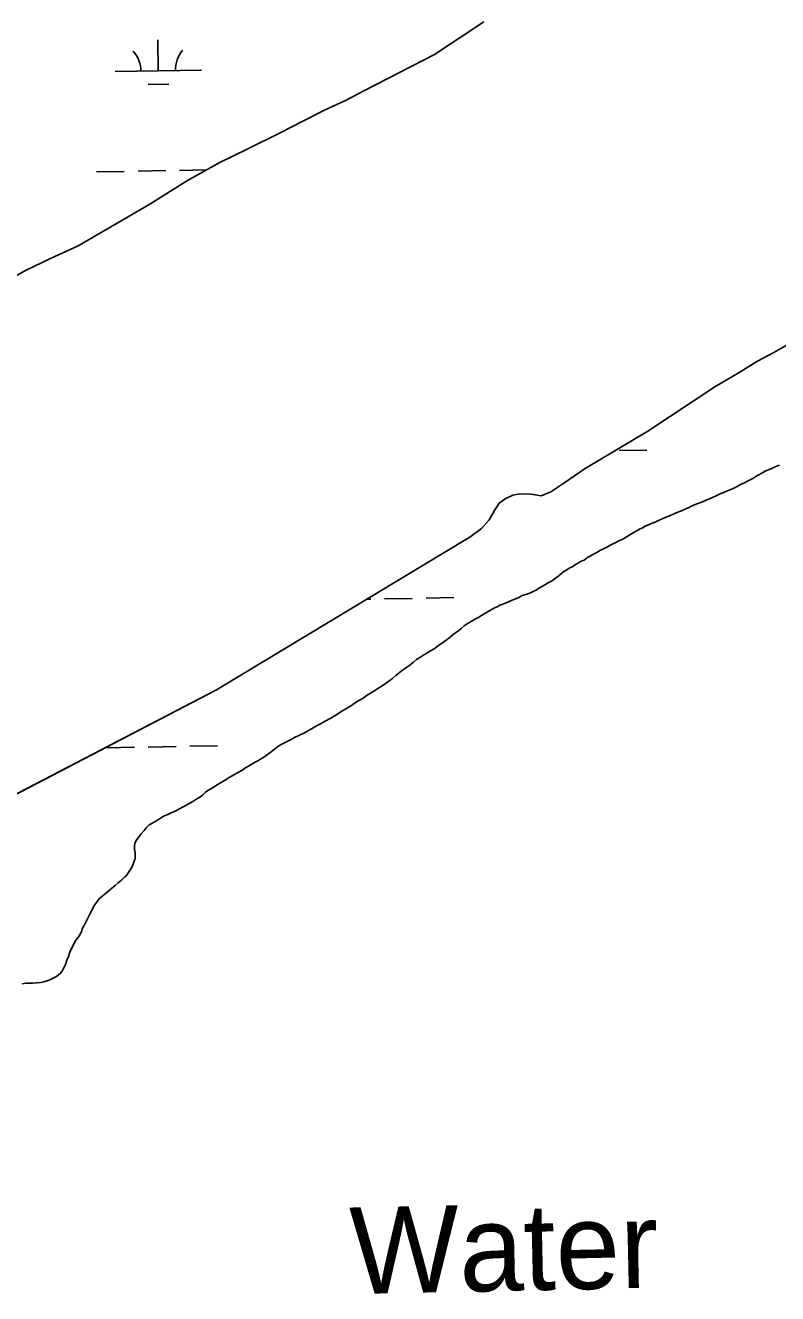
# Model space of a CAD drawing. Extents: x 3914892 to 3953151, y 242587 to 268572.
# Drawn here: x 3949326 to 3950195, y 261182 to 262647 of the extents above; entities that cross this region are included whole.
import ezdxf

# ---------------------------------------------------------------- set-up
doc = ezdxf.new("R2010")
doc.units = 0
for name, color, linetype in [('V-RIVR-IDEN', 7, 'Continuous'), ('V-TOPO-SHOR', 7, 'Continuous'), ('V-WETL-SWMP', 7, 'Continuous')]:
    doc.layers.add(name, color=color, linetype=linetype)

msp = doc.modelspace()

# ---------------------------------------------------------------- linework, layer by layer
at = {"layer": 'V-TOPO-SHOR'}
for points in [[(3949292.6, 262345.4), (3949326.8, 262364.2), (3949355.2, 262377.7), (3949387.2, 262392.5), (3949470, 262440.5), (3949513.2, 262467.9), (3949550.8, 262488.8), (3949583, 262504.3), (3949619.6, 262522.5), (3949647.3, 262536.9), (3949671.6, 262549), (3949696.6, 262560.8), (3949718, 262571.8), (3949798.8, 262613.2), (3949855.7, 262651.1)], [(3949251.2, 261725.7), (3949546.9, 261879.4), (3949836.8, 262054.4), (3949839.5, 262055.8), (3949853, 262065.8), (3949861.9, 262075.7), (3949868.1, 262086.4), (3949873.4, 262095), (3949880.3, 262100.1), (3949889.2, 262104.4), (3949897.5, 262106), (3949910.4, 262105.5), (3949922.1, 262103.7), (3949933.1, 262108.3), (3949948.1, 262118), (3949972.9, 262135.2), (3950045.3, 262178.3), (3950122.8, 262229.3), (3950150.7, 262246.2), (3950172, 262259.1), (3950190.8, 262269.3), (3950207.1, 262278.3)], [(3949926.1, 262000.6), (3949929.3, 262002.6), (3949932.3, 262004), (3949935, 262005.8), (3949939.6, 262009.3), (3949943, 262011.8), (3949948.2, 262016), (3949951.6, 262018.1), (3949954.3, 262019.8), (3949958.4, 262021.9), (3949960.9, 262023.7), (3949963.8, 262025.3), (3949967.6, 262027.5), (3949971.5, 262029.4), (3949975.7, 262032.1), (3949978.6, 262033.9), (3949981.8, 262035.9), (3949986.9, 262038.6), (3949989.8, 262040.2), (3949993.2, 262042), (3949998.5, 262044.7), (3950002.5, 262046.8), (3950007.6, 262049.1), (3950011.6, 262051.4), (3950015.6, 262053.2), (3950022.4, 262057.2), (3950026.4, 262059.5), (3950030.4, 262061.8), (3950035.7, 262064.9), (3950038.9, 262066.5), (3950042, 262068.3), (3950046.7, 262070.4), (3950050.3, 262071.8), (3950053.7, 262073.2), (3950058.4, 262075.3), (3950061.8, 262076.9), (3950067.1, 262079.2), (3950070.9, 262080.8), (3950074.9, 262082.4), (3950080.6, 262084.9), (3950084.2, 262086.3), (3950087.8, 262087.9), (3950093.3, 262090.4), (3950097.2, 262092.3), (3950101.8, 262094.1), (3950108.4, 262096.7), (3950112.6, 262098.7), (3950117.1, 262100.6), (3950124.3, 262103.4), (3950129, 262105.9), (3950133.6, 262107.7), (3950139.8, 262110.3), (3950143.8, 262112.1), (3950147.6, 262114.1), (3950153.1, 262116.9), (3950157.1, 262118.7), (3950161, 262120.7), (3950166.7, 262123.7), (3950170, 262125.7), (3950172.8, 262127.5), (3950176.8, 262129.8), (3950181, 262132.1), (3950188, 262135.1), (3950193.1, 262137.3), (3950197.4, 262139)], [(3949494.3, 261737.3), (3949498.3, 261738.9), (3949504, 261741.8), (3949507.6, 261743.7), (3949510.8, 261745.5), (3949516.1, 261748.4), (3949519.5, 261750.4), (3949522.8, 261752.7), (3949527.5, 261755.6), (3949530.6, 261757.9), (3949534.6, 261761.6), (3949537.5, 261763.6), (3949540.3, 261765.2), (3949544.1, 261767.5), (3949546.8, 261769.1), (3949549.4, 261770.9), (3949553.6, 261773.1), (3949556.7, 261775.1), (3949559.7, 261777), (3949564.3, 261779.7), (3949567.5, 261781.7), (3949570.5, 261783.1), (3949574.5, 261785.5), (3949577.2, 261787.1), (3949579.7, 261788.9), (3949584, 261791.4), (3949586.9, 261793.2), (3949591.6, 261795.9), (3949594.7, 261797.5), (3949597.7, 261799.5), (3949600.4, 261800.9), (3949604.4, 261803.6), (3949608.6, 261806.5), (3949612, 261809.2), (3949617.5, 261813.6), (3949621, 261815.7), (3949625.5, 261818.1), (3949632.5, 261821.6), (3949637.1, 261824.3), (3949642, 261826.6), (3949648.6, 261829.8), (3949652.3, 261832), (3949656.6, 261834.3), (3949662.5, 261837.7), (3949667.1, 261840), (3949671.6, 261842.7), (3949678.8, 261846.7), (3949683.8, 261849.9), (3949691.6, 261854.8), (3949697.1, 261858), (3949702.8, 261861.4), (3949708.7, 261865.4), (3949716.5, 261869.7), (3949721.1, 261873.3), (3949728.5, 261878), (3949733.4, 261881), (3949738.4, 261884.1), (3949746, 261889.3), (3949750.2, 261892.6), (3949754.2, 261896), (3949760.3, 261900.9), (3949764.5, 261904), (3949768.7, 261906.9), (3949774.4, 261911.4), (3949778.1, 261914.3), (3949781.9, 261916.9), (3949787.2, 261920.3), (3949791, 261922.4), (3949794.1, 261924.6), (3949799, 261927.3), (3949802, 261929.5), (3949805.1, 261931.8), (3949809.1, 261934.5), (3949813.7, 261937.8), (3949817.5, 261940.9), (3949820.2, 261943.2), (3949823, 261945.4), (3949827, 261948.1), (3949829.5, 261950.3), (3949833.2, 261953.4), (3949837.7, 261956.3), (3949841.3, 261958.4), (3949846.1, 261961.3), (3949849.9, 261963.4), (3949853.1, 261965.4), (3949856.2, 261967.2), (3949861.7, 261970.1), (3949867.9, 261974), (3949871, 261975.4), (3949874.4, 261977.2), (3949880.6, 261979.5), (3949885.2, 261981.6), (3949888.4, 261982.9), (3949891.4, 261984.3), (3949896.1, 261986.2), (3949899.9, 261988.2), (3949906, 261989.9), (3949910.5, 261991.7), (3949916.6, 261994.9), (3949920.2, 261997.2), (3949926.1, 262000.6)], [(3949322.5, 261539.7), (3949327, 261540.5), (3949331.3, 261540.6), (3949334.3, 261540.7), (3949339.2, 261540.8), (3949343.7, 261541.2), (3949347.1, 261541.9), (3949351.4, 261543.1), (3949354.3, 261544.3), (3949357.5, 261545.9), (3949361.3, 261547.9), (3949363.8, 261549.7), (3949367, 261552.6), (3949369, 261555.2), (3949370.9, 261559.1), (3949372.3, 261562.2), (3949374.1, 261567.2), (3949375.7, 261571.5), (3949377.6, 261577.4), (3949379.7, 261581.1), (3949382.1, 261585.9), (3949383.9, 261589.4), (3949388.1, 261595.1), (3949390.7, 261599.9), (3949391.7, 261603.3), (3949393.9, 261607.3), (3949395.4, 261610.1), (3949397.2, 261613.4), (3949398.6, 261616.4), (3949400.6, 261620.1), (3949403.3, 261625.3), (3949405.3, 261629.3), (3949408.2, 261633.9), (3949411.1, 261637.8), (3949414.4, 261640.7), (3949418.2, 261643.8), (3949420.5, 261645.8), (3949425.5, 261650), (3949429.7, 261653.4), (3949433.1, 261656.3), (3949437.5, 261660), (3949441.1, 261663.2), (3949443.1, 261665.4), (3949446.4, 261670.4), (3949448.5, 261673.7), (3949450.3, 261677.4), (3949451.5, 261680.2), (3949452.9, 261684.5), (3949452.8, 261688), (3949452.7, 261691), (3949452.1, 261695.5), (3949452, 261699.3), (3949452.4, 261702.3), (3949455, 261706.7), (3949457.7, 261710), (3949459.8, 261713.1), (3949463.1, 261716.8), (3949465.6, 261719.9), (3949469.1, 261723.4), (3949472.1, 261725), (3949477.6, 261728.2), (3949481, 261730.4), (3949485.8, 261733.4), (3949490.5, 261735.4), (3949494.3, 261737.3)]]:
    msp.add_lwpolyline(points, dxfattribs=at)
at = {"layer": 'V-WETL-SWMP'}
for p, q in [((3949855.7, 262651.1), (3949798.8, 262613.2)), ((3949479.6, 262594.5), (3949478.9, 262630.5)), ((3949798.8, 262613.2), (3949718, 262571.8)), ((3949429.6, 262593.6), (3949529.5, 262595.4)), ((3949467.8, 262578.8), (3949491.8, 262579.2)), ((3949696.6, 262560.8), (3949671.6, 262549)), ((3949718, 262571.8), (3949696.6, 262560.8)), ((3949671.6, 262549), (3949647.3, 262536.9)), ((3949647.3, 262536.9), (3949619.6, 262522.5)), ((3949619.6, 262522.5), (3949583, 262504.3)), ((3949583, 262504.3), (3949550.8, 262488.8)), ((3949550.8, 262488.8), (3949513.2, 262467.9)), ((3949408.2, 262477.7), (3949440.2, 262478.3)), ((3949456.2, 262478.6), (3949488.2, 262479.2)), ((3949504.2, 262479.4), (3949535, 262480)), ((3949513.2, 262467.9), (3949470, 262440.5)), ((3949470, 262440.5), (3949387.2, 262392.5)), ((3949387.2, 262392.5), (3949355.2, 262377.7)), ((3949355.2, 262377.7), (3949326.8, 262364.2)), ((3949326.8, 262364.2), (3949292.6, 262345.4)), ((3950172, 262259.1), (3950190.8, 262269.3)), ((3950190.8, 262269.3), (3950207.1, 262278.3)), ((3950150.7, 262246.2), (3950172, 262259.1)), ((3950122.8, 262229.3), (3950150.7, 262246.2)), ((3950045.3, 262178.3), (3950122.8, 262229.3)), ((3949972.9, 262135.2), (3950045.3, 262178.3)), ((3950012, 262155.8), (3950044, 262156.4)), ((3949948.1, 262118), (3949972.9, 262135.2)), ((3950188, 262135.1), (3950181, 262132.1)), ((3950193.1, 262137.3), (3950188, 262135.1)), ((3950197.4, 262139), (3950193.1, 262137.3)), ((3950161, 262120.7), (3950157.1, 262118.7)), ((3950166.7, 262123.7), (3950161, 262120.7)), ((3950170, 262125.7), (3950166.7, 262123.7)), ((3950172.8, 262127.5), (3950170, 262125.7)), ((3950176.8, 262129.8), (3950172.8, 262127.5)), ((3950181, 262132.1), (3950176.8, 262129.8)), ((3949889.2, 262104.4), (3949897.5, 262106)), ((3949897.5, 262106), (3949910.4, 262105.5)), ((3949910.4, 262105.5), (3949922.1, 262103.7)), ((3949922.1, 262103.7), (3949933.1, 262108.3)), ((3949933.1, 262108.3), (3949948.1, 262118)), ((3950129, 262105.9), (3950124.3, 262103.4)), ((3950133.6, 262107.7), (3950129, 262105.9)), ((3950139.8, 262110.3), (3950133.6, 262107.7)), ((3950143.8, 262112.1), (3950139.8, 262110.3)), ((3950147.6, 262114.1), (3950143.8, 262112.1)), ((3950153.1, 262116.9), (3950147.6, 262114.1)), ((3950157.1, 262118.7), (3950153.1, 262116.9)), ((3949868.1, 262086.4), (3949873.4, 262095)), ((3949873.4, 262095), (3949880.3, 262100.1)), ((3949880.3, 262100.1), (3949889.2, 262104.4)), ((3950093.3, 262090.4), (3950087.8, 262087.9)), ((3950097.2, 262092.3), (3950093.3, 262090.4)), ((3950101.8, 262094.1), (3950097.2, 262092.3)), ((3950108.4, 262096.7), (3950101.8, 262094.1)), ((3950112.6, 262098.7), (3950108.4, 262096.7)), ((3950117.1, 262100.6), (3950112.6, 262098.7)), ((3950124.3, 262103.4), (3950117.1, 262100.6)), ((3949853, 262065.8), (3949861.9, 262075.7)), ((3949861.9, 262075.7), (3949868.1, 262086.4)), ((3950061.8, 262076.9), (3950058.4, 262075.3)), ((3950067.1, 262079.2), (3950061.8, 262076.9)), ((3950070.9, 262080.8), (3950067.1, 262079.2)), ((3950074.9, 262082.4), (3950070.9, 262080.8)), ((3950080.6, 262084.9), (3950074.9, 262082.4)), ((3950084.2, 262086.3), (3950080.6, 262084.9)), ((3950087.8, 262087.9), (3950084.2, 262086.3)), ((3949839.5, 262055.8), (3949853, 262065.8)), ((3950030.4, 262061.8), (3950026.4, 262059.5)), ((3950035.7, 262064.9), (3950030.4, 262061.8)), ((3950038.9, 262066.5), (3950035.7, 262064.9)), ((3950042, 262068.3), (3950038.9, 262066.5)), ((3950046.7, 262070.4), (3950042, 262068.3)), ((3950050.3, 262071.8), (3950046.7, 262070.4)), ((3950053.7, 262073.2), (3950050.3, 262071.8)), ((3950058.4, 262075.3), (3950053.7, 262073.2)), ((3949546.9, 261879.4), (3949836.8, 262054.4)), ((3949836.8, 262054.4), (3949839.5, 262055.8)), ((3950002.5, 262046.8), (3949998.5, 262044.7)), ((3950007.6, 262049.1), (3950002.5, 262046.8)), ((3950011.6, 262051.4), (3950007.6, 262049.1)), ((3950015.6, 262053.2), (3950011.6, 262051.4)), ((3950022.4, 262057.2), (3950015.6, 262053.2)), ((3950026.4, 262059.5), (3950022.4, 262057.2)), ((3949975.7, 262032.1), (3949971.5, 262029.4)), ((3949978.6, 262033.9), (3949975.7, 262032.1)), ((3949981.8, 262035.9), (3949978.6, 262033.9)), ((3949986.9, 262038.6), (3949981.8, 262035.9)), ((3949989.8, 262040.2), (3949986.9, 262038.6)), ((3949993.2, 262042), (3949989.8, 262040.2)), ((3949998.5, 262044.7), (3949993.2, 262042)), ((3949951.6, 262018.1), (3949948.2, 262016)), ((3949954.3, 262019.8), (3949951.6, 262018.1)), ((3949958.4, 262021.9), (3949954.3, 262019.8)), ((3949960.9, 262023.7), (3949958.4, 262021.9)), ((3949963.8, 262025.3), (3949960.9, 262023.7)), ((3949967.6, 262027.5), (3949963.8, 262025.3)), ((3949971.5, 262029.4), (3949967.6, 262027.5)), ((3949929.3, 262002.6), (3949926.1, 262000.6)), ((3949932.3, 262004), (3949929.3, 262002.6)), ((3949935, 262005.8), (3949932.3, 262004)), ((3949939.6, 262009.3), (3949935, 262005.8)), ((3949943, 262011.8), (3949939.6, 262009.3)), ((3949948.2, 262016), (3949943, 262011.8)), ((3949899.9, 261988.2), (3949896.1, 261986.2)), ((3949906, 261989.9), (3949899.9, 261988.2)), ((3949910.5, 261991.7), (3949906, 261989.9)), ((3949916.6, 261994.9), (3949910.5, 261991.7)), ((3949920.2, 261997.2), (3949916.6, 261994.9)), ((3949926.1, 262000.6), (3949920.2, 261997.2)), ((3949720.3, 261984.1), (3949725.1, 261984.1)), ((3949741.1, 261984.4), (3949773.1, 261985)), ((3949789.1, 261985.3), (3949821.1, 261985.9)), ((3949867.9, 261974), (3949861.7, 261970.1)), ((3949871, 261975.4), (3949867.9, 261974)), ((3949874.4, 261977.2), (3949871, 261975.4)), ((3949880.6, 261979.5), (3949874.4, 261977.2)), ((3949885.2, 261981.6), (3949880.6, 261979.5)), ((3949888.4, 261982.9), (3949885.2, 261981.6)), ((3949891.4, 261984.3), (3949888.4, 261982.9)), ((3949896.1, 261986.2), (3949891.4, 261984.3)), ((3949841.3, 261958.4), (3949837.7, 261956.3)), ((3949846.1, 261961.3), (3949841.3, 261958.4)), ((3949849.9, 261963.4), (3949846.1, 261961.3)), ((3949853.1, 261965.4), (3949849.9, 261963.4)), ((3949856.2, 261967.2), (3949853.1, 261965.4)), ((3949861.7, 261970.1), (3949856.2, 261967.2)), ((3949823, 261945.4), (3949820.2, 261943.2)), ((3949827, 261948.1), (3949823, 261945.4)), ((3949829.5, 261950.3), (3949827, 261948.1)), ((3949833.2, 261953.4), (3949829.5, 261950.3)), ((3949837.7, 261956.3), (3949833.2, 261953.4)), ((3949802, 261929.5), (3949799, 261927.3)), ((3949805.1, 261931.8), (3949802, 261929.5)), ((3949809.1, 261934.5), (3949805.1, 261931.8)), ((3949813.7, 261937.8), (3949809.1, 261934.5)), ((3949817.5, 261940.9), (3949813.7, 261937.8)), ((3949820.2, 261943.2), (3949817.5, 261940.9)), ((3949778.1, 261914.3), (3949774.4, 261911.4)), ((3949781.9, 261916.9), (3949778.1, 261914.3)), ((3949787.2, 261920.3), (3949781.9, 261916.9)), ((3949791, 261922.4), (3949787.2, 261920.3)), ((3949794.2, 261924.6), (3949791, 261922.4)), ((3949799, 261927.3), (3949794.2, 261924.6)), ((3949760.3, 261900.9), (3949754.2, 261896)), ((3949764.5, 261904), (3949760.3, 261900.9)), ((3949768.7, 261906.9), (3949764.5, 261904)), ((3949774.4, 261911.4), (3949768.7, 261906.9)), ((3949746, 261889.3), (3949738.4, 261884.1)), ((3949750.2, 261892.6), (3949746, 261889.3)), ((3949754.2, 261896), (3949750.2, 261892.6)), ((3949251.2, 261725.7), (3949546.9, 261879.4)), ((3949721.1, 261873.3), (3949716.5, 261869.7)), ((3949728.5, 261878), (3949721.1, 261873.3)), ((3949733.4, 261881), (3949728.5, 261878)), ((3949738.4, 261884.1), (3949733.4, 261881)), ((3949697.1, 261858), (3949691.6, 261854.8)), ((3949702.8, 261861.4), (3949697.1, 261858)), ((3949708.7, 261865.4), (3949702.8, 261861.4)), ((3949716.5, 261869.7), (3949708.7, 261865.4)), ((3949671.6, 261842.7), (3949667.1, 261840)), ((3949678.8, 261846.7), (3949671.6, 261842.7)), ((3949683.8, 261849.9), (3949678.8, 261846.7)), ((3949691.6, 261854.8), (3949683.8, 261849.9)), ((3949642, 261826.6), (3949637.1, 261824.3)), ((3949648.5, 261829.8), (3949642, 261826.6)), ((3949652.3, 261832), (3949648.5, 261829.8)), ((3949656.6, 261834.3), (3949652.3, 261832)), ((3949662.5, 261837.7), (3949656.6, 261834.3)), ((3949667.1, 261840), (3949662.5, 261837.7)), ((3949420.1, 261812.5), (3949452.1, 261813.1)), ((3949468.1, 261813.3), (3949500.1, 261813.9)), ((3949516.1, 261814.2), (3949548.1, 261814.8)), ((3949617.5, 261813.6), (3949612, 261809.2)), ((3949621, 261815.7), (3949617.5, 261813.6)), ((3949625.5, 261818.1), (3949621, 261815.7)), ((3949632.5, 261821.6), (3949625.5, 261818.1)), ((3949637.1, 261824.3), (3949632.5, 261821.6)), ((3949594.7, 261797.5), (3949591.6, 261795.9)), ((3949597.7, 261799.5), (3949594.7, 261797.5)), ((3949600.4, 261800.9), (3949597.7, 261799.5)), ((3949604.4, 261803.6), (3949600.4, 261800.9)), ((3949608.6, 261806.5), (3949604.4, 261803.6)), ((3949612, 261809.2), (3949608.6, 261806.5)), ((3949570.5, 261783.1), (3949567.5, 261781.7)), ((3949574.5, 261785.5), (3949570.5, 261783.1)), ((3949577.2, 261787.1), (3949574.5, 261785.5)), ((3949579.7, 261788.9), (3949577.2, 261787.1)), ((3949584, 261791.4), (3949579.7, 261788.9)), ((3949586.9, 261793.2), (3949584, 261791.4)), ((3949591.6, 261795.9), (3949586.9, 261793.2)), ((3949546.8, 261769.1), (3949544.1, 261767.5)), ((3949549.4, 261770.9), (3949546.8, 261769.1)), ((3949553.6, 261773.1), (3949549.4, 261770.9)), ((3949556.7, 261775.1), (3949553.6, 261773.1)), ((3949559.7, 261776.9), (3949556.7, 261775.1)), ((3949564.3, 261779.7), (3949559.7, 261776.9)), ((3949567.5, 261781.7), (3949564.3, 261779.7)), ((3949527.5, 261755.6), (3949522.8, 261752.7)), ((3949530.6, 261757.9), (3949527.5, 261755.6)), ((3949534.6, 261761.6), (3949530.6, 261757.9)), ((3949537.5, 261763.6), (3949534.6, 261761.6)), ((3949540.3, 261765.2), (3949537.5, 261763.6)), ((3949544.1, 261767.5), (3949540.3, 261765.2)), ((3949498.3, 261738.9), (3949494.3, 261737.3)), ((3949504, 261741.8), (3949498.3, 261738.9)), ((3949507.6, 261743.7), (3949504, 261741.8)), ((3949510.8, 261745.5), (3949507.6, 261743.7)), ((3949516.1, 261748.4), (3949510.8, 261745.5)), ((3949519.5, 261750.4), (3949516.1, 261748.4)), ((3949522.8, 261752.7), (3949519.5, 261750.4)), ((3949472.1, 261725), (3949469.1, 261723.4)), ((3949477.6, 261728.2), (3949472.1, 261725)), ((3949481, 261730.4), (3949477.6, 261728.2)), ((3949485.8, 261733.4), (3949481, 261730.4)), ((3949490.5, 261735.4), (3949485.8, 261733.4)), ((3949494.3, 261737.3), (3949490.5, 261735.4)), ((3949457.7, 261710), (3949455, 261706.7)), ((3949459.8, 261713.1), (3949457.7, 261710)), ((3949463.1, 261716.8), (3949459.8, 261713.1)), ((3949465.6, 261719.9), (3949463.1, 261716.8)), ((3949469.1, 261723.4), (3949465.6, 261719.9)), ((3949452.4, 261702.3), (3949452, 261699.3)), ((3949452, 261699.3), (3949452.1, 261695.5)), ((3949452.1, 261695.5), (3949452.7, 261691)), ((3949455, 261706.7), (3949452.4, 261702.3)), ((3949451.5, 261680.2), (3949450.3, 261677.4)), ((3949452.9, 261684.5), (3949451.5, 261680.2)), ((3949452.7, 261691), (3949452.8, 261688)), ((3949452.8, 261688), (3949452.9, 261684.5)), ((3949443.1, 261665.4), (3949441.1, 261663.2)), ((3949446.4, 261670.4), (3949443.1, 261665.4)), ((3949448.5, 261673.7), (3949446.4, 261670.4)), ((3949450.3, 261677.4), (3949448.5, 261673.7)), ((3949429.7, 261653.4), (3949425.5, 261650)), ((3949433.1, 261656.3), (3949429.7, 261653.4)), ((3949437.5, 261660), (3949433.1, 261656.3)), ((3949441.1, 261663.2), (3949437.5, 261660)), ((3949411.1, 261637.8), (3949408.2, 261633.9)), ((3949414.4, 261640.7), (3949411.1, 261637.8)), ((3949418.2, 261643.8), (3949414.4, 261640.7)), ((3949420.5, 261645.8), (3949418.2, 261643.8)), ((3949425.5, 261650), (3949420.5, 261645.8)), ((3949403.3, 261625.3), (3949400.6, 261620.1)), ((3949405.3, 261629.3), (3949403.3, 261625.3)), ((3949408.2, 261633.9), (3949405.3, 261629.3)), ((3949393.9, 261607.2), (3949391.7, 261603.3)), ((3949395.4, 261610.1), (3949393.9, 261607.2)), ((3949397.2, 261613.4), (3949395.4, 261610.1)), ((3949398.6, 261616.4), (3949397.2, 261613.4)), ((3949400.6, 261620.1), (3949398.6, 261616.4)), ((3949388.1, 261595.1), (3949383.9, 261589.4)), ((3949390.7, 261599.9), (3949388.1, 261595.1)), ((3949391.7, 261603.3), (3949390.7, 261599.9)), ((3949377.6, 261577.4), (3949375.7, 261571.5)), ((3949379.7, 261581.1), (3949377.6, 261577.4)), ((3949382.1, 261585.9), (3949379.7, 261581.1)), ((3949383.9, 261589.4), (3949382.1, 261585.9)), ((3949374.1, 261567.2), (3949372.3, 261562.2)), ((3949375.7, 261571.5), (3949374.1, 261567.2)), ((3949361.3, 261547.9), (3949357.5, 261545.9)), ((3949363.8, 261549.7), (3949361.3, 261547.9)), ((3949367, 261552.6), (3949363.8, 261549.7)), ((3949369, 261555.2), (3949367, 261552.6)), ((3949370.9, 261559.1), (3949369, 261555.2)), ((3949372.3, 261562.2), (3949370.9, 261559.1)), ((3949327, 261540.5), (3949322.5, 261539.7)), ((3949331.2, 261540.6), (3949327, 261540.5)), ((3949334.3, 261540.7), (3949331.2, 261540.6)), ((3949339.2, 261540.8), (3949334.3, 261540.7)), ((3949343.7, 261541.2), (3949339.2, 261540.8)), ((3949347.1, 261541.9), (3949343.7, 261541.2)), ((3949351.4, 261543.1), (3949347.1, 261541.9)), ((3949354.3, 261544.3), (3949351.4, 261543.1)), ((3949357.5, 261545.9), (3949354.3, 261544.3))]:
    msp.add_line(p, q, dxfattribs=at)
for centre, start, end in [((3949424.3, 262593.9), 0.2532, 41.7968), ((3949534.8, 262595.9), 140.2532, 181.7968)]:
    msp.add_arc(centre, 35.2, start, end, dxfattribs=at)

# ---------------------------------------------------------------- texts
at = {"layer": 'V-RIVR-IDEN'}
msp.add_text('Water', height=100, rotation=1.2267, dxfattribs=at).set_placement((3949701.9, 261181.3))

doc.saveas('drawing.dxf')
